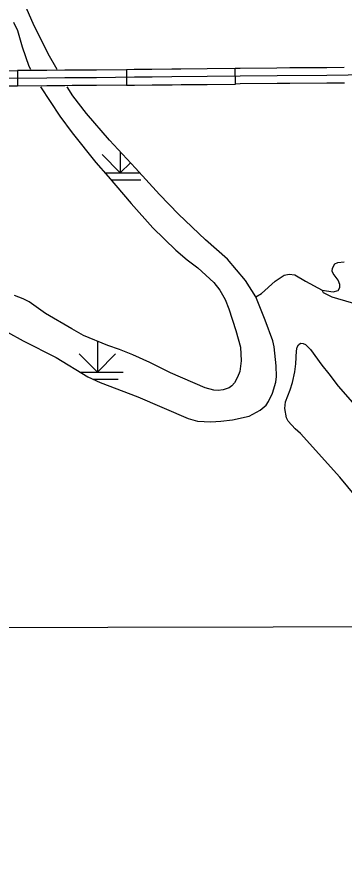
# Model space of a CAD drawing. Extents: x -19 to 366, y -4 to 359.
# Drawn here: x 166.491 to 167.092, y 180.687 to 182.228 of the extents above; entities that cross this region are included whole.
import ezdxf

# ---------------------------------------------------------------- set-up
doc = ezdxf.new("R2010")
doc.units = 0
for name, color, linetype in [('Level 31', 7, 'Continuous'), ('Level 35', 7, 'Continuous'), ('Level 44', 7, 'Continuous'), ('Level 47', 7, 'Continuous'), ('Level 5', 7, 'Continuous'), ('Level 60', 7, 'Continuous')]:
    doc.layers.add(name, color=color, linetype=linetype)

msp = doc.modelspace()

# ---------------------------------------------------------------- linework, layer by layer
at = {"layer": 'Level 31'}
for p, q in [((166.4921, 182.1295), (166.4922, 182.1011)), ((166.692, 182.1312), (166.6923, 182.1028)), ((166.8923, 182.1049), (166.892, 182.1333))]:
    msp.add_line(p, q, dxfattribs=at)
for points in [[(166.3921, 182.1291), (166.4166, 182.1292), (166.4756, 182.1294), (166.4921, 182.1295)], [(166.5921, 182.1303), (166.5789, 182.1303), (166.5459, 182.1298), (166.4921, 182.1295)], [(166.692, 182.1312), (166.6368, 182.1305), (166.5921, 182.1303)], [(166.792, 182.1323), (166.7755, 182.1321), (166.7389, 182.1317), (166.7065, 182.1314), (166.692, 182.1312)], [(166.892, 182.1333), (166.8401, 182.1327), (166.792, 182.1323)], [(166.9921, 182.1344), (166.9685, 182.1343), (166.9006, 182.1334), (166.892, 182.1333)], [(167.0919, 182.1351), (167.0599, 182.1347), (166.9921, 182.1344)], [(167.253, 182.123), (167.1386, 182.1215), (167.06, 182.1205), (166.9686, 182.1201), (166.9007, 182.1192), (166.8402, 182.1185), (166.7756, 182.1179), (166.7391, 182.1175), (166.7067, 182.1172), (166.6369, 182.1163), (166.579, 182.1161), (166.546, 182.1156), (166.4757, 182.1152), (166.4166, 182.1149), (166.351, 182.1149), (166.2798, 182.115), (166.2549, 182.1151)], [(166.4922, 182.1011), (166.4757, 182.101), (166.4166, 182.1007), (166.3922, 182.1007)], [(166.5922, 182.1019), (166.5791, 182.1018), (166.5461, 182.1014), (166.4922, 182.1011)], [(166.6923, 182.1028), (166.637, 182.1021), (166.5922, 182.1019)], [(166.6923, 182.1028), (166.7068, 182.103), (166.7392, 182.1033), (166.7758, 182.1037), (166.7923, 182.1039)], [(166.7923, 182.1039), (166.8404, 182.1043), (166.8923, 182.1049)], [(166.9922, 182.106), (166.9687, 182.1059), (166.9009, 182.105), (166.8923, 182.1049)], [(167.0923, 182.1067), (167.0602, 182.1063), (166.9922, 182.106)]]:
    msp.add_lwpolyline(points, dxfattribs=at)
at = {"layer": 'Level 35'}
msp.add_lwpolyline([(166.9294, 181.7141), (166.9402, 181.7203), (166.9654, 181.7428), (166.9819, 181.7537), (166.9908, 181.756), (167.0012, 181.7543), (167.021, 181.7431), (167.0513, 181.7265)], dxfattribs=at)
at = {"layer": 'Level 44'}
for p, q in [((166.6808, 181.9418), (166.6473, 181.9753)), ((166.6808, 181.9805), (166.6808, 181.9418)), ((166.6808, 181.9418), (166.6994, 181.9604)), ((166.6527, 181.9418), (166.7166, 181.9418)), ((166.6638, 181.9289), (166.7186, 181.9289)), ((166.6387, 181.6327), (166.6387, 181.5759)), ((166.6387, 181.5759), (166.6052, 181.6094)), ((166.6387, 181.5759), (166.6722, 181.6094)), ((166.6069, 181.5759), (166.686, 181.5759)), ((166.6306, 181.563), (166.6766, 181.563))]:
    msp.add_line(p, q, dxfattribs=at)
at = {"layer": 'Level 47'}
for points in [[(166.5486, 182.1602), (166.5208, 182.2158), (166.4728, 182.3256), (166.4668, 182.3433), (166.4597, 182.3836), (166.4538, 182.4785), (166.4486, 182.5309), (166.4462, 182.5927), (166.4462, 182.6043), (166.4541, 182.6685), (166.4555, 182.7349), (166.4584, 182.7653), (166.4663, 182.827), (166.471, 182.8539), (166.4862, 182.9253), (166.49, 182.9499), (166.5049, 183.0263), (166.5083, 183.0512), (166.5143, 183.0847), (166.5231, 183.1204)], [(166.4846, 182.2186), (166.4919, 182.2029), (166.5005, 182.1732), (166.513, 182.1377), (166.5156, 182.1322)], [(166.5649, 182.1318), (166.5486, 182.1602)], [(166.4739, 181.6491), (166.5022, 181.6336), (166.5633, 181.6029), (166.6209, 181.5673), (166.6441, 181.5571), (166.7132, 181.5303), (166.8053, 181.4905), (166.8224, 181.4861), (166.8469, 181.4845), (166.8656, 181.4856), (166.8871, 181.4885), (166.9173, 181.4952), (166.9376, 181.5062), (166.9487, 181.5152), (166.953, 181.5218), (166.9605, 181.5374), (166.9665, 181.5576), (166.9677, 181.5677), (166.9667, 181.5877), (166.9634, 181.6225), (166.9608, 181.6336), (166.947, 181.6713), (166.9294, 181.7141), (166.9105, 181.7443), (166.8775, 181.7831), (166.8371, 181.8191), (166.7874, 181.8658), (166.753, 181.9018), (166.7088, 181.9503), (166.6611, 182.0016), (166.6185, 182.0508), (166.5939, 182.083), (166.5833, 182.0998)], [(166.5344, 182.0997), (166.5697, 182.046), (166.5926, 182.0154), (166.6358, 181.9611), (166.6584, 181.9352), (166.7006, 181.8855), (166.7407, 181.8406), (166.7828, 181.8001), (166.8038, 181.7823), (166.8233, 181.7674), (166.8527, 181.7402), (166.8634, 181.7267), (166.8735, 181.7095), (166.8803, 181.6923), (166.8932, 181.6525), (166.9015, 181.622), (166.9027, 181.5969), (166.9001, 181.5771), (166.896, 181.5668), (166.8905, 181.5564), (166.8857, 181.5506), (166.8809, 181.5472), (166.8695, 181.5435), (166.8604, 181.5423), (166.8523, 181.5428), (166.8365, 181.5469), (166.7728, 181.5744), (166.735, 181.5936), (166.7035, 181.6077), (166.6792, 181.6174), (166.658, 181.6246), (166.6135, 181.6434), (166.5919, 181.6553), (166.5436, 181.6834)], [(167.0513, 181.7265), (167.0714, 181.7235), (167.0808, 181.7258), (167.0838, 181.7312), (167.0837, 181.7365), (167.0806, 181.7448), (167.0715, 181.757), (167.0701, 181.7615), (167.0703, 181.7665), (167.075, 181.7745), (167.0802, 181.7772), (167.0921, 181.7786)], [(167.8568, 181.6756), (167.8391, 181.691), (167.799, 181.7219), (167.7767, 181.7336), (167.6994, 181.7552), (167.6762, 181.7595), (167.6542, 181.7608), (167.6256, 181.7601), (167.601, 181.756), (167.5072, 181.7348), (167.4199, 181.7168), (167.3431, 181.6996), (167.2998, 181.6923), (167.2587, 181.6879), (167.2044, 181.686), (167.1781, 181.6862), (167.1481, 181.6899), (167.1051, 181.703), (167.0696, 181.7136), (167.0537, 181.7215), (167.0513, 181.7265)], [(166.5436, 181.6834), (166.5136, 181.7047), (166.5027, 181.7105), (166.4868, 181.7165)], [(167.128, 181.33), (167.0842, 181.3833), (167.0114, 181.4632), (167.0019, 181.4715), (166.9891, 181.4859), (166.9859, 181.492), (166.9829, 181.509), (166.9844, 181.5214), (166.993, 181.5434), (166.997, 181.5566), (167.0013, 181.5766), (167.0033, 181.5909), (167.0043, 181.6147), (167.0056, 181.622), (167.0083, 181.626), (167.0118, 181.6288), (167.0164, 181.6285), (167.0206, 181.6264), (167.03, 181.6174), (167.0511, 181.5886), (167.0635, 181.5729)], [(167.0635, 181.5729), (167.0806, 181.5504), (167.1069, 181.5203)]]:
    msp.add_lwpolyline(points, dxfattribs=at)
at = {"layer": 'Level 5'}
msp.add_lwpolyline([(166.3535, 181.1073), (167.2651, 181.1087)], dxfattribs=at)
at = {"layer": 'Level 60'}
for points in [[(176.1271, 2.4436), (175.8876, 11.0613), (175.6472, 19.6792), (175.4061, 28.2972), (175.164, 36.9153), (174.9212, 45.5335), (174.6775, 54.1519), (174.433, 62.7704), (174.1876, 71.389), (173.9414, 80.0077), (173.6944, 88.6266), (173.4466, 97.2456), (173.1979, 105.8647), (172.9484, 114.484), (172.6981, 123.1034), (172.447, 131.7229), (172.195, 140.3425), (171.9422, 148.9623), (171.6886, 157.5822), (171.4342, 166.2022), (171.179, 174.8224), (170.9229, 183.4427), (170.666, 192.0631), (170.4084, 200.6837), (170.1499, 209.3044), (169.8906, 217.9252), (169.6305, 226.5461), (169.3695, 235.1672), (169.1078, 243.7884), (168.8453, 252.4098), (168.5819, 261.0312), (168.3178, 269.6528), (168.0528, 278.2746), (167.7871, 286.8964), (167.5205, 295.5185), (167.2532, 304.1406), (166.985, 312.7629), (166.7161, 321.3853), (166.4463, 330.0078), (166.1758, 338.6305), (165.9044, 347.2533)], [(168.7902, 2.2442), (168.5607, 10.8615), (168.3304, 19.479), (168.0993, 28.0965), (167.8673, 36.7142), (167.6346, 45.3321), (167.4011, 53.95), (167.1668, 62.5681), (166.9316, 71.1863), (166.6957, 79.8047), (166.459, 88.4232), (166.2215, 97.0418), (165.9832, 105.6605), (165.7441, 114.2794), (165.5043, 122.8984), (165.2636, 131.5176), (165.0221, 140.1368), (164.7799, 148.7563), (164.5369, 157.3758), (164.2931, 165.9955), (164.0485, 174.6153), (163.8031, 183.2352), (163.5569, 191.8553), (163.31, 200.4755), (163.0623, 209.0959), (162.8138, 217.7164), (162.5645, 226.337), (162.3145, 234.9577), (162.0637, 243.5786), (161.8121, 252.1997), (161.5597, 260.8208), (161.3066, 269.4421), (161.0527, 278.0636), (160.798, 286.6851), (160.5426, 295.3068), (160.2864, 303.9287), (160.0294, 312.5507), (159.7717, 321.1728), (159.5132, 329.7951), (159.2539, 338.4175), (158.9939, 347.04)], [(0, 180.8999), (7.1228, 180.9044), (14.2457, 180.9176), (21.3685, 180.9397), (28.4912, 180.9706), (35.614, 181.0103), (42.7366, 181.0589), (49.8592, 181.1163), (56.9818, 181.1825), (64.1042, 181.2575), (71.2266, 181.3414), (78.3488, 181.4341), (85.4709, 181.5357), (92.5929, 181.646), (99.7147, 181.7652), (106.8364, 181.8933), (113.9579, 182.0301), (121.0793, 182.1758), (128.2005, 182.3303), (135.3214, 182.4936), (142.4422, 182.6658), (149.5627, 182.8468), (156.683, 183.0366), (163.8031, 183.2352), (170.9229, 183.4427), (178.0425, 183.659), (185.1617, 183.8841), (192.2807, 184.1181), (199.3994, 184.3608), (206.5178, 184.6124), (213.6359, 184.8728), (220.7537, 185.1421), (227.8711, 185.4201), (234.9881, 185.707), (242.1048, 186.0027), (249.2212, 186.3073), (256.3371, 186.6206), (263.4526, 186.9428), (270.5678, 187.2738), (277.6825, 187.6136), (284.7968, 187.9622), (291.9107, 188.3197), (299.0241, 188.6859), (306.1371, 189.061), (313.2495, 189.4449), (320.3615, 189.8377), (327.4731, 190.2392), (334.5841, 190.6495), (341.6946, 191.0687)], [(0, 172.2839), (7.1335, 172.2883), (14.267, 172.3015), (21.4005, 172.3236), (28.5339, 172.3544), (35.6673, 172.3941), (42.8006, 172.4426), (49.9339, 172.4999), (57.0671, 172.566), (64.2002, 172.6409), (71.3332, 172.7246), (78.4661, 172.8172), (85.5989, 172.9186), (92.7315, 173.0287), (99.8641, 173.1477), (106.9964, 173.2755), (114.1286, 173.4122), (121.2606, 173.5576), (128.3925, 173.7119), (135.5241, 173.8749), (142.6555, 174.0468), (149.7867, 174.2275), (156.9177, 174.417), (164.0485, 174.6153), (171.179, 174.8224), (178.3092, 175.0383), (185.4392, 175.2631), (192.5688, 175.4966), (199.6982, 175.739), (206.8273, 175.9902), (213.9561, 176.2502), (221.0845, 176.5189), (228.2126, 176.7965), (235.3404, 177.083), (242.4677, 177.3782), (249.5948, 177.6822), (256.7214, 177.995), (263.8476, 178.3167), (270.9735, 178.6471), (278.0989, 178.9863), (285.2239, 179.3344), (292.3485, 179.6912), (299.4726, 180.0569), (306.5963, 180.4314), (313.7195, 180.8146), (320.8422, 181.2067), (327.9644, 181.6076), (335.0862, 182.0172), (342.2074, 182.4357)]]:
    msp.add_spline(points, degree=3, dxfattribs=at)

doc.saveas('drawing.dxf')
